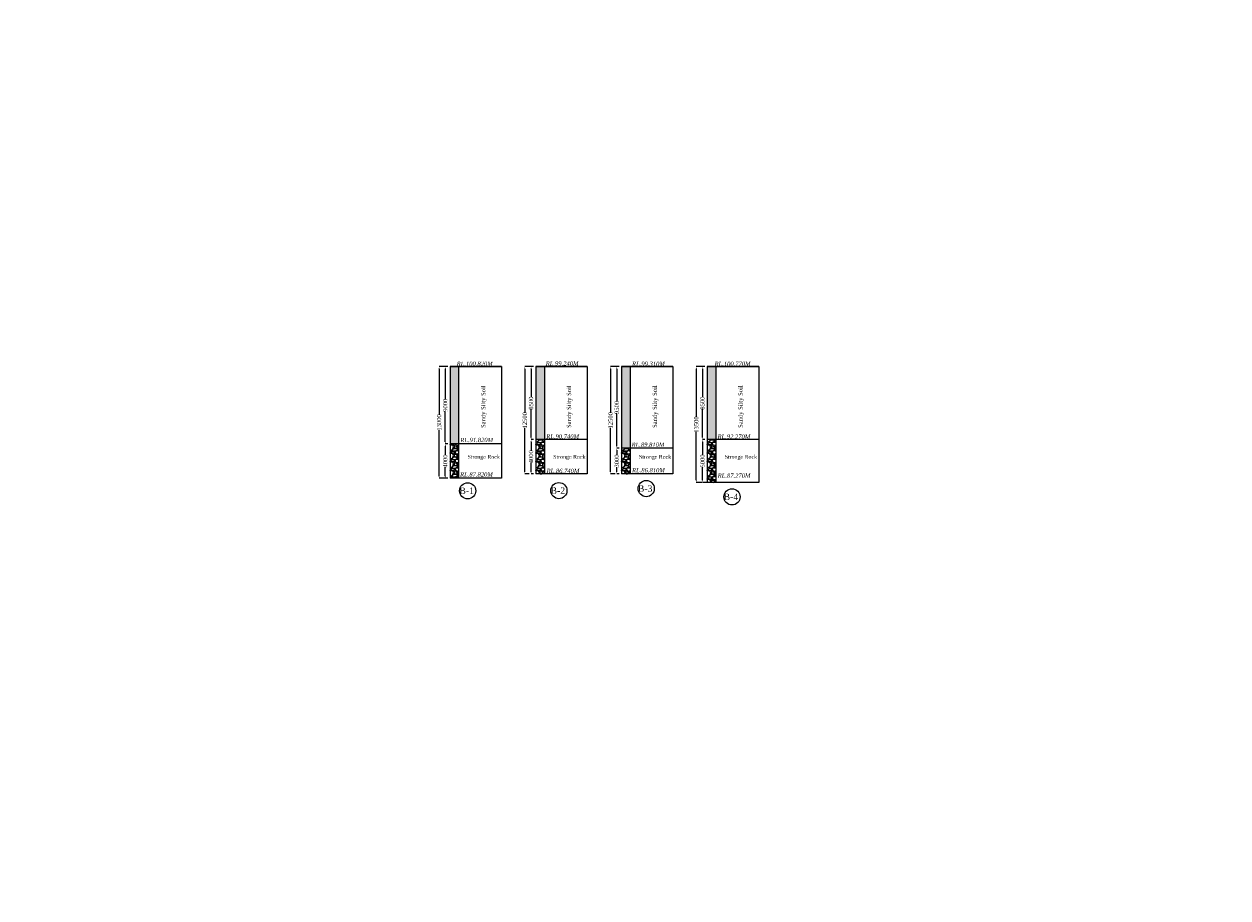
# Model space of a CAD drawing. Header units: millimetres. Extents: x -20950785 to 389010297, y -11535949 to 14056629.
# Tile 520 of 654: x 18486168 to 18766999, y -1592837 to -1389085. Entities that reach past the tile are written whole.
import ezdxf

# ---------------------------------------------------------------- set-up
doc = ezdxf.new("R2010")
doc.units = ezdxf.units.MM
doc.header["$LTSCALE"] = 60
doc.header["$MEASUREMENT"] = 0
doc.layers.add('TEXT', color=7, linetype='Continuous')
doc.styles.add('PDF Arial Bold', font='times.ttf')
doc.styles.add('style1', font='txt.shx', dxfattribs={"height": 1})
doc.dimstyles.get("Standard").update_dxf_attribs({"dimtxt": 400, "dimasz": 215, "dimexe": 0.18, "dimexo": 0.0625, "dimgap": 0.09, "dimtad": 0, "dimtih": 1, "dimtoh": 1, "dimdec": 0, "dimzin": 4, "dimdsep": 46, "dimtxsty": 'Standard', "dimblk": 'OPEN90', "dimcen": 0, "dimadec": 0, "dimazin": 1, "dimtfac": 1, "dimtdec": 0, "dimtix": 1, "dimtofl": 0, "dimtmove": 0, "dimatfit": 3, "dimldrblk": 'OPEN30', "dimfxl": 1, "dimtolj": 1, "dimtzin": 0, "dimarcsym": 0})

# ---------------------------------------------------------------- blocks, each defined once
blk = doc.blocks.new('*D3400')
at = {"color": 0, "linetype": 'Continuous', "lineweight": -2, "ltscale": 2, "transparency": 16777216}
for p, q in [((18584989, -1486964), (18584433, -1486964)), ((18584433, -1487464), (18584433, -1489525)), ((18584433, -1494464), (18584433, -1492402)), ((18584989, -1494964), (18584433, -1494964))]:
    blk.add_line(p, q, dxfattribs=at)
at = {"color": 0, "linetype": 'Continuous', "lineweight": 9, "ltscale": 2, "transparency": 16777216}
for points in [[(18584350, -1487464), (18584516, -1487464), (18584433, -1486964)], [(18584350, -1494464), (18584516, -1494464), (18584433, -1494964)]]:
    blk.add_solid(points, dxfattribs=at)
at = {"layer": 'Defpoints', "color": 0, "linetype": 'Continuous', "lineweight": 9, "ltscale": 2, "transparency": 16777216}
for p in [(18584989, -1486964), (18584433, -1494964), (18584989, -1494964)]:
    blk.add_point(p, dxfattribs=at)
at = {"color": 0, "linetype": 'Continuous', "lineweight": 9, "ltscale": 2, "transparency": 16777216, "insert": (18584433, -1490964), "char_height": 1000, "attachment_point": 5, "rotation": 90, "style": 'PDF Arial Bold'}
blk.add_mtext('\\A1;4000', dxfattribs=at)
blk = doc.blocks.new('*D3401')
at = {"color": 0, "linetype": 'Continuous', "lineweight": -2, "ltscale": 2, "transparency": 16777216}
for p, q in [((18584711, -1468964), (18582976, -1468964)), ((18582977, -1469464), (18582977, -1480231)), ((18582977, -1494464), (18582977, -1483696)), ((18584433, -1494964), (18582976, -1494964))]:
    blk.add_line(p, q, dxfattribs=at)
at = {"color": 0, "linetype": 'Continuous', "lineweight": 9, "ltscale": 2, "transparency": 16777216}
for points in [[(18582893, -1469464), (18583060, -1469464), (18582977, -1468964)], [(18582893, -1494464), (18583060, -1494464), (18582977, -1494964)]]:
    blk.add_solid(points, dxfattribs=at)
at = {"layer": 'Defpoints', "color": 0, "linetype": 'Continuous', "lineweight": 9, "ltscale": 2, "transparency": 16777216}
for p in [(18584711, -1468964), (18582977, -1494964), (18584433, -1494964)]:
    blk.add_point(p, dxfattribs=at)
at = {"color": 0, "linetype": 'Continuous', "lineweight": 9, "ltscale": 2, "transparency": 16777216, "insert": (18582977, -1481964), "char_height": 1000, "attachment_point": 5, "rotation": 90, "style": 'PDF Arial Bold'}
blk.add_mtext('\\A1;13000', dxfattribs=at)
blk = doc.blocks.new('*D3402')
at = {"color": 0, "linetype": 'Continuous', "lineweight": -2, "ltscale": 2, "transparency": 16777216}
for p, q in [((18604711, -1468964), (18602976, -1468964)), ((18602977, -1469464), (18602977, -1479731)), ((18602977, -1493464), (18602977, -1483196)), ((18604020, -1493964), (18602976, -1493964))]:
    blk.add_line(p, q, dxfattribs=at)
at = {"color": 0, "linetype": 'Continuous', "lineweight": 9, "ltscale": 2, "transparency": 16777216}
for points in [[(18602893, -1469464), (18603060, -1469464), (18602977, -1468964)], [(18602893, -1493464), (18603060, -1493464), (18602977, -1493964)]]:
    blk.add_solid(points, dxfattribs=at)
at = {"layer": 'Defpoints', "color": 0, "linetype": 'Continuous', "lineweight": 9, "ltscale": 2, "transparency": 16777216}
for p in [(18604711, -1468964), (18602977, -1493964), (18604020, -1493964)]:
    blk.add_point(p, dxfattribs=at)
at = {"color": 0, "linetype": 'Continuous', "lineweight": 9, "ltscale": 2, "transparency": 16777216, "insert": (18602977, -1481464), "char_height": 1000, "attachment_point": 5, "rotation": 90, "style": 'PDF Arial Bold'}
blk.add_mtext('\\A1;12500', dxfattribs=at)
blk = doc.blocks.new('*D3403')
at = {"color": 0, "linetype": 'Continuous', "lineweight": -2, "ltscale": 2, "transparency": 16777216}
for p, q in [((18644711, -1468964), (18642976, -1468964)), ((18642977, -1469464), (18642977, -1480731)), ((18642977, -1495464), (18642977, -1484196)), ((18644260, -1495964), (18642976, -1495964))]:
    blk.add_line(p, q, dxfattribs=at)
at = {"color": 0, "linetype": 'Continuous', "lineweight": 9, "ltscale": 2, "transparency": 16777216}
for points in [[(18642893, -1469464), (18643060, -1469464), (18642977, -1468964)], [(18642893, -1495464), (18643060, -1495464), (18642977, -1495964)]]:
    blk.add_solid(points, dxfattribs=at)
at = {"layer": 'Defpoints', "color": 0, "linetype": 'Continuous', "lineweight": 9, "ltscale": 2, "transparency": 16777216}
for p in [(18644711, -1468964), (18642977, -1495964), (18644260, -1495964)]:
    blk.add_point(p, dxfattribs=at)
at = {"color": 0, "linetype": 'Continuous', "lineweight": 9, "ltscale": 2, "transparency": 16777216, "insert": (18642977, -1482464), "char_height": 1000, "attachment_point": 5, "rotation": 90, "style": 'PDF Arial Bold'}
blk.add_mtext('\\A1;13500', dxfattribs=at)
blk = doc.blocks.new('*D3404')
at = {"color": 0, "linetype": 'Continuous', "lineweight": -2, "ltscale": 2, "transparency": 16777216}
for p, q in [((18584988, -1468964), (18584433, -1468964)), ((18584433, -1469464), (18584433, -1476542)), ((18584433, -1486464), (18584433, -1479385)), ((18584988, -1486964), (18584433, -1486964))]:
    blk.add_line(p, q, dxfattribs=at)
at = {"color": 0, "linetype": 'Continuous', "lineweight": 9, "ltscale": 2, "transparency": 16777216}
for points in [[(18584349, -1469464), (18584516, -1469464), (18584433, -1468964)], [(18584349, -1486464), (18584516, -1486464), (18584433, -1486964)]]:
    blk.add_solid(points, dxfattribs=at)
at = {"layer": 'Defpoints', "color": 0, "linetype": 'Continuous', "lineweight": 9, "ltscale": 2, "transparency": 16777216}
for p in [(18584988, -1468964), (18584433, -1486964), (18584988, -1486964)]:
    blk.add_point(p, dxfattribs=at)
at = {"color": 0, "linetype": 'Continuous', "lineweight": 9, "ltscale": 2, "transparency": 16777216, "insert": (18584433, -1477964), "char_height": 1000, "attachment_point": 5, "rotation": 90, "style": 'PDF Arial Bold'}
blk.add_mtext('\\A1;9000', dxfattribs=at)
blk = doc.blocks.new('*D3405')
at = {"color": 0, "linetype": 'Continuous', "lineweight": -2, "ltscale": 2, "transparency": 16777216}
for p, q in [((18624711, -1468964), (18622976, -1468964)), ((18622977, -1469464), (18622977, -1479731)), ((18622977, -1493464), (18622977, -1483196)), ((18624020, -1493964), (18622976, -1493964))]:
    blk.add_line(p, q, dxfattribs=at)
at = {"color": 0, "linetype": 'Continuous', "lineweight": 9, "ltscale": 2, "transparency": 16777216}
for points in [[(18622893, -1469464), (18623060, -1469464), (18622977, -1468964)], [(18622893, -1493464), (18623060, -1493464), (18622977, -1493964)]]:
    blk.add_solid(points, dxfattribs=at)
at = {"layer": 'Defpoints', "color": 0, "linetype": 'Continuous', "lineweight": 9, "ltscale": 2, "transparency": 16777216}
for p in [(18624711, -1468964), (18622977, -1493964), (18624020, -1493964)]:
    blk.add_point(p, dxfattribs=at)
at = {"color": 0, "linetype": 'Continuous', "lineweight": 9, "ltscale": 2, "transparency": 16777216, "insert": (18622977, -1481464), "char_height": 1000, "attachment_point": 5, "rotation": 90, "style": 'PDF Arial Bold'}
blk.add_mtext('\\A1;12500', dxfattribs=at)
blk = doc.blocks.new('*D3406')
at = {"color": 0, "linetype": 'Continuous', "lineweight": -2, "ltscale": 2, "transparency": 16777216}
for p, q in [((18604988, -1468964), (18604433, -1468964)), ((18604433, -1469464), (18604433, -1476058)), ((18604433, -1485464), (18604433, -1478869)), ((18604988, -1485964), (18604433, -1485964))]:
    blk.add_line(p, q, dxfattribs=at)
at = {"color": 0, "linetype": 'Continuous', "lineweight": 9, "ltscale": 2, "transparency": 16777216}
for points in [[(18604349, -1469464), (18604516, -1469464), (18604433, -1468964)], [(18604349, -1485464), (18604516, -1485464), (18604433, -1485964)]]:
    blk.add_solid(points, dxfattribs=at)
at = {"layer": 'Defpoints', "color": 0, "linetype": 'Continuous', "lineweight": 9, "ltscale": 2, "transparency": 16777216}
for p in [(18604988, -1468964), (18604433, -1485964), (18604988, -1485964)]:
    blk.add_point(p, dxfattribs=at)
at = {"color": 0, "linetype": 'Continuous', "lineweight": 9, "ltscale": 2, "transparency": 16777216, "insert": (18604433, -1477464), "char_height": 1000, "attachment_point": 5, "rotation": 90, "style": 'PDF Arial Bold'}
blk.add_mtext('\\A1;8500', dxfattribs=at)
blk = doc.blocks.new('*D3407')
at = {"color": 0, "linetype": 'Continuous', "lineweight": -2, "ltscale": 2, "transparency": 16777216}
for p, q in [((18624988, -1468964), (18624433, -1468964)), ((18624433, -1469464), (18624433, -1477042)), ((18624433, -1487464), (18624433, -1479885)), ((18624988, -1487964), (18624433, -1487964))]:
    blk.add_line(p, q, dxfattribs=at)
at = {"color": 0, "linetype": 'Continuous', "lineweight": 9, "ltscale": 2, "transparency": 16777216}
for points in [[(18624349, -1469464), (18624516, -1469464), (18624433, -1468964)], [(18624349, -1487464), (18624516, -1487464), (18624433, -1487964)]]:
    blk.add_solid(points, dxfattribs=at)
at = {"layer": 'Defpoints', "color": 0, "linetype": 'Continuous', "lineweight": 9, "ltscale": 2, "transparency": 16777216}
for p in [(18624988, -1468964), (18624433, -1487964), (18624988, -1487964)]:
    blk.add_point(p, dxfattribs=at)
at = {"color": 0, "linetype": 'Continuous', "lineweight": 9, "ltscale": 2, "transparency": 16777216, "insert": (18624433, -1478464), "char_height": 1000, "attachment_point": 5, "rotation": 90, "style": 'PDF Arial Bold'}
blk.add_mtext('\\A1;9500', dxfattribs=at)
blk = doc.blocks.new('*D3408')
at = {"color": 0, "linetype": 'Continuous', "lineweight": -2, "ltscale": 2, "transparency": 16777216}
for p, q in [((18644988, -1468964), (18644433, -1468964)), ((18644433, -1469464), (18644433, -1476058)), ((18644433, -1485464), (18644433, -1478869)), ((18644988, -1485964), (18644433, -1485964))]:
    blk.add_line(p, q, dxfattribs=at)
at = {"color": 0, "linetype": 'Continuous', "lineweight": 9, "ltscale": 2, "transparency": 16777216}
for points in [[(18644349, -1469464), (18644516, -1469464), (18644433, -1468964)], [(18644349, -1485464), (18644516, -1485464), (18644433, -1485964)]]:
    blk.add_solid(points, dxfattribs=at)
at = {"layer": 'Defpoints', "color": 0, "linetype": 'Continuous', "lineweight": 9, "ltscale": 2, "transparency": 16777216}
for p in [(18644988, -1468964), (18644433, -1485964), (18644988, -1485964)]:
    blk.add_point(p, dxfattribs=at)
at = {"color": 0, "linetype": 'Continuous', "lineweight": 9, "ltscale": 2, "transparency": 16777216, "insert": (18644433, -1477464), "char_height": 1000, "attachment_point": 5, "rotation": 90, "style": 'PDF Arial Bold'}
blk.add_mtext('\\A1;8500', dxfattribs=at)
blk = doc.blocks.new('*D3409')
at = {"color": 0, "linetype": 'Continuous', "lineweight": -2, "ltscale": 2, "transparency": 16777216}
for p, q in [((18624988, -1487964), (18624433, -1487964)), ((18624433, -1488464), (18624433, -1489543)), ((18624433, -1493464), (18624433, -1492384)), ((18624988, -1493964), (18624433, -1493964))]:
    blk.add_line(p, q, dxfattribs=at)
at = {"color": 0, "linetype": 'Continuous', "lineweight": 9, "ltscale": 2, "transparency": 16777216}
for points in [[(18624349, -1488464), (18624516, -1488464), (18624433, -1487964)], [(18624349, -1493464), (18624516, -1493464), (18624433, -1493964)]]:
    blk.add_solid(points, dxfattribs=at)
at = {"layer": 'Defpoints', "color": 0, "linetype": 'Continuous', "lineweight": 9, "ltscale": 2, "transparency": 16777216}
for p in [(18624988, -1487964), (18624433, -1493964), (18624988, -1493964)]:
    blk.add_point(p, dxfattribs=at)
at = {"color": 0, "linetype": 'Continuous', "lineweight": 9, "ltscale": 2, "transparency": 16777216, "insert": (18624433, -1490964), "char_height": 1000, "attachment_point": 5, "rotation": 90, "style": 'PDF Arial Bold'}
blk.add_mtext('\\A1;3000', dxfattribs=at)
blk = doc.blocks.new('*D3410')
at = {"color": 0, "linetype": 'Continuous', "lineweight": -2, "ltscale": 2, "transparency": 16777216}
for p, q in [((18644988, -1485964), (18644433, -1485964)), ((18644433, -1486464), (18644433, -1489548)), ((18644433, -1495464), (18644433, -1492379)), ((18645544, -1495964), (18644433, -1495964))]:
    blk.add_line(p, q, dxfattribs=at)
at = {"color": 0, "linetype": 'Continuous', "lineweight": 9, "ltscale": 2, "transparency": 16777216}
for points in [[(18644349, -1486464), (18644516, -1486464), (18644433, -1485964)], [(18644349, -1495464), (18644516, -1495464), (18644433, -1495964)]]:
    blk.add_solid(points, dxfattribs=at)
at = {"layer": 'Defpoints', "color": 0, "linetype": 'Continuous', "lineweight": 9, "ltscale": 2, "transparency": 16777216}
for p in [(18644988, -1485964), (18644433, -1495964), (18645545, -1495964)]:
    blk.add_point(p, dxfattribs=at)
at = {"color": 0, "linetype": 'Continuous', "lineweight": 9, "ltscale": 2, "transparency": 16777216, "insert": (18644433, -1490964), "char_height": 1000, "attachment_point": 5, "rotation": 90, "style": 'PDF Arial Bold'}
blk.add_mtext('\\A1;5000', dxfattribs=at)
blk = doc.blocks.new('*D3411')
at = {"color": 0, "linetype": 'Continuous', "lineweight": -2, "ltscale": 2, "transparency": 16777216}
for p, q in [((18604988, -1485964), (18604433, -1485964)), ((18604433, -1486464), (18604433, -1488525)), ((18604433, -1493464), (18604433, -1491402)), ((18604988, -1493964), (18604433, -1493964))]:
    blk.add_line(p, q, dxfattribs=at)
at = {"color": 0, "linetype": 'Continuous', "lineweight": 9, "ltscale": 2, "transparency": 16777216}
for points in [[(18604349, -1486464), (18604516, -1486464), (18604433, -1485964)], [(18604349, -1493464), (18604516, -1493464), (18604433, -1493964)]]:
    blk.add_solid(points, dxfattribs=at)
at = {"layer": 'Defpoints', "color": 0, "linetype": 'Continuous', "lineweight": 9, "ltscale": 2, "transparency": 16777216}
for p in [(18604988, -1485964), (18604433, -1493964), (18604988, -1493964)]:
    blk.add_point(p, dxfattribs=at)
at = {"color": 0, "linetype": 'Continuous', "lineweight": 9, "ltscale": 2, "transparency": 16777216, "insert": (18604433, -1489964), "char_height": 1000, "attachment_point": 5, "rotation": 90, "style": 'PDF Arial Bold'}
blk.add_mtext('\\A1;4000', dxfattribs=at)

msp = doc.modelspace()

# ---------------------------------------------------------------- hatches: boundary and pattern name
at = {"linetype": 'Continuous', "lineweight": 9, "ltscale": 2}
h = msp.add_hatch(dxfattribs=at)
h.set_pattern_fill('AR-CONC', scale=100)
h.set_pattern_definition([(50, (3109179, 253063.5), (717.260183, -62.752135), [75, -825]), (355, (3109179, 253063.5), (-138.751334, 752.192134), [60, -660]), (100.4514445, (3109238.8, 253058.3), (578.508847, 689.43999), [63.740192, -701.142112]), (46.1842, (3109179, 253263.5), (1067.24133, -165.51928), [112.5, -1237.5]), (96.6356355, (3109267.9, 253249.7), (934.661946, 974.1186), [95.61034, -1051.71376]), (351.184164, (3109179, 253263.5), (934.661945, 974.1186), [90, -990]), (21, (3109279, 253213.5), (596.907052, -402.61889), [75, -825]), (326, (3109279, 253213.5), (243.315332, 725.150045), [60, -660]), (71.4514447, (3109328.74, 253179.95), (840.222377, 322.531153), [63.74019, -701.142112]), (37.5, (3109179, 253063.5), (12.1598553, 332.893854), [0, -652, 0, -670, 0, -662.5]), (7.5, (3109179, 253063.5), (263.0695374, 394.411712), [0, -382, 0, -637, 0, -252.5]), (327.5, (3108956, 253063.5), (533.822436, -22.5548717), [0, -250, 0, -780, 0, -1035]), (317.5, (3108856, 253063.5), (583.18617, 100.104982), [0, -325, 0, -518, 0, -735])])
h.paths.add_polyline_path([(18587544.5, -1468963.5), (18585544.5, -1468963.5), (18585544.5, -1486963.5), (18587544.5, -1486963.5)])
h = msp.add_hatch(dxfattribs=at)
h.set_pattern_fill('AR-CONC', scale=100)
h.set_pattern_definition([(50, (3129179, 253063.5), (717.260183, -62.752135), [75, -825]), (355, (3129179, 253063.5), (-138.751334, 752.192134), [60, -660]), (100.4514445, (3129238.8, 253058.3), (578.508847, 689.43999), [63.740192, -701.142112]), (46.1842, (3129179, 253263.5), (1067.24133, -165.51928), [112.5, -1237.5]), (96.6356355, (3129267.9, 253249.7), (934.661946, 974.1186), [95.61034, -1051.71376]), (351.184164, (3129179, 253263.5), (934.661945, 974.1186), [90, -990]), (21, (3129279, 253213.5), (596.907052, -402.61889), [75, -825]), (326, (3129279, 253213.5), (243.315332, 725.150045), [60, -660]), (71.4514447, (3129328.74, 253179.95), (840.222377, 322.531153), [63.74019, -701.142112]), (37.5, (3129179, 253063.5), (12.1598553, 332.893854), [0, -652, 0, -670, 0, -662.5]), (7.5, (3129179, 253063.5), (263.0695374, 394.411712), [0, -382, 0, -637, 0, -252.5]), (327.5, (3128956, 253063.5), (533.822436, -22.5548717), [0, -250, 0, -780, 0, -1035]), (317.5, (3128856, 253063.5), (583.18617, 100.104982), [0, -325, 0, -518, 0, -735])])
h.paths.add_polyline_path([(18607544.5, -1468963.5), (18605544.5, -1468963.5), (18605544.5, -1485963.5), (18607544.5, -1485963.5)])
h = msp.add_hatch(dxfattribs=at)
h.set_pattern_fill('AR-CONC', scale=100)
h.set_pattern_definition([(50, (3149179, 253063.5), (717.260183, -62.752135), [75, -825]), (355, (3149179, 253063.5), (-138.751334, 752.192134), [60, -660]), (100.4514445, (3149238.8, 253058.3), (578.508847, 689.43999), [63.740192, -701.142112]), (46.1842, (3149179, 253263.5), (1067.24133, -165.51928), [112.5, -1237.5]), (96.6356355, (3149267.9, 253249.7), (934.661946, 974.1186), [95.61034, -1051.71376]), (351.184164, (3149179, 253263.5), (934.661945, 974.1186), [90, -990]), (21, (3149279, 253213.5), (596.907052, -402.61889), [75, -825]), (326, (3149279, 253213.5), (243.315332, 725.150045), [60, -660]), (71.4514447, (3149328.74, 253179.95), (840.222377, 322.531153), [63.74019, -701.142112]), (37.5, (3149179, 253063.5), (12.1598553, 332.893854), [0, -652, 0, -670, 0, -662.5]), (7.5, (3149179, 253063.5), (263.0695374, 394.411712), [0, -382, 0, -637, 0, -252.5]), (327.5, (3148956, 253063.5), (533.822436, -22.5548717), [0, -250, 0, -780, 0, -1035]), (317.5, (3148856, 253063.5), (583.18617, 100.104982), [0, -325, 0, -518, 0, -735])])
h.paths.add_polyline_path([(18627544.5, -1468963.5), (18625544.5, -1468963.5), (18625544.5, -1487963.5), (18627544.5, -1487963.5)])
h = msp.add_hatch(dxfattribs=at)
h.set_pattern_fill('AR-CONC', scale=100)
h.set_pattern_definition([(50, (3169179, 253063.5), (717.260183, -62.752135), [75, -825]), (355, (3169179, 253063.5), (-138.751334, 752.192134), [60, -660]), (100.4514445, (3169238.8, 253058.3), (578.508847, 689.43999), [63.740192, -701.142112]), (46.1842, (3169179, 253263.5), (1067.24133, -165.51928), [112.5, -1237.5]), (96.6356355, (3169267.9, 253249.7), (934.661946, 974.1186), [95.61034, -1051.71376]), (351.184164, (3169179, 253263.5), (934.661945, 974.1186), [90, -990]), (21, (3169279, 253213.5), (596.907052, -402.61889), [75, -825]), (326, (3169279, 253213.5), (243.315332, 725.150045), [60, -660]), (71.4514447, (3169328.74, 253179.95), (840.222377, 322.531153), [63.74019, -701.142112]), (37.5, (3169179, 253063.5), (12.1598553, 332.893854), [0, -652, 0, -670, 0, -662.5]), (7.5, (3169179, 253063.5), (263.0695374, 394.411712), [0, -382, 0, -637, 0, -252.5]), (327.5, (3168956, 253063.5), (533.822436, -22.5548717), [0, -250, 0, -780, 0, -1035]), (317.5, (3168856, 253063.5), (583.18617, 100.104982), [0, -325, 0, -518, 0, -735])])
h.paths.add_polyline_path([(18647544.5, -1468963.5), (18645544.5, -1468963.5), (18645544.5, -1485963.5), (18647544.5, -1485963.5)])
h = msp.add_hatch(dxfattribs=at)
h.set_pattern_fill('GRAVEL', scale=2000)
h.set_pattern_definition([(228.0127875, (3110619, 255063.5), (-16000, -18000), [269.072, -26638.1761]), (184.9697407, (3110439, 254863.5), (24000, 2000), [461.736, -45711.84952]), (132.5104471, (3109979, 254823.5), (20000, -22000), [325.576, -32232.0652]), (267.273689, (3109199, 254323.5), (2000, 40000), [420.476, -41627.11608]), (292.8336542, (3109179, 253903.5), (-10000, 24000), [412.31, -40818.74626]), (357.273689, (3109339, 253523.5), (-40000, 2000), [420.476, -41627.11608]), (37.69424047, (3109759, 253503.5), (-26000, -20000), [556.058, -55049.6971]), (72.2553284, (3110199, 253843.5), (14000, 44000), [524.976, -51972.643]), (121.4295656, (3110359, 254343.5), (-16000, 26000), [421.9, -41768.14622]), (175.2363583, (3110139, 254703.5), (22000, -2000), [481.664, -23601.52516]), (222.3974378, (3109659, 254743.5), (-24000, -22000), [622.896, -61666.75]), (138.8140748, (3111179, 254303.5), (-14000, 12000), [212.602, -21047.68963]), (171.4692344, (3111019, 254443.5), (26000, -4000), [404.474, -40043.02283]), (225, (3110619, 254503.5), (-2e-13, -2000), [282.842, -2545.58512]), (203.1985905, (3110479, 254743.5), (10000, 4000), [152.316, -15079.2302]), (291.8014095, (3110339, 254683.5), (-2000, 6000), [215.406, -10554.92361]), (30.9637565, (3110419, 254483.5), (6000, 4000), [349.858, -11312.0458]), (161.565051, (3110719, 254663.5), (4000, -2000), [252.982, -6071.57332]), (16.3895403, (3109179, 254683.5), (20000, 6000), [354.4, -35085.6903]), (70.3461759, (3109519, 254783.5), (-8000, -22000), [297.322, -29434.8155]), (293.1985905, (3110719, 255063.5), (-4000, 10000), [304.63, -14926.9162]), (343.6104597, (3110839, 254783.5), (-20000, 6000), [354.4, -35085.6903]), (339.4439548, (3109179, 253443.5), (-10000, 4000), [341.76, -16746.2475]), (294.7751406, (3109499, 253323.5), (-10000, 22000), [286.356, -28349.28613]), (66.8014095, (3110739, 253063.5), (4000, 10000), [304.63, -14926.9162]), (17.3540246, (3110859, 253343.5), (-26000, -8000), [335.262, -33190.84723]), (69.4439548, (3109759, 253063.5), (-4000, -10000), [170.88, -16917.1275]), (101.3099325, (3110619, 253063.5), (-2000, 8000), [101.98, -10096.05903]), (165.9637565, (3110599, 253163.5), (6000, -2000), [412.31, -7833.90125]), (186.00900596, (3110199, 253263.5), (20000, 2000), [382.1, -37827.84635]), (303.6900675, (3110419, 254303.5), (-2000, 4000), [288.444, -6922.65855]), (353.1572266, (3110579, 254063.5), (34000, -4000), [503.588, -49855.12525]), (60.9453959, (3111079, 254003.5), (-8000, -14000), [205.912, -20385.34828]), (90, (3111179, 254183.5), (-2000, 2000), [120, -1880]), (120.2564372, (3110159, 253323.5), (8000, -14000), [277.848, -27507.03998]), (48.0127875, (3110019, 253563.5), (16000, 18000), [538.144, -26369.1041]), (0, (3110379, 253963.5), (2000, 2000), [520, -1480]), (325.3048465, (3110899, 253963.5), (20000, -14000), [316.228, -31306.5486]), (254.054604, (3111159, 253783.5), (-2000, -8000), [291.204, -14269.01578]), (207.64597536, (3111079, 253503.5), (-38000, -20000), [474.13, -46938.94836]), (175.42607874, (3110659, 253283.5), (-26000, 2000), [501.598, -49658.14682])])
h.paths.add_polyline_path([(18587544.5, -1486963.5), (18585544.5, -1486963.5), (18585544.5, -1494963.5), (18587544.5, -1494963.5)])
h = msp.add_hatch(dxfattribs=at)
h.set_pattern_fill('GRAVEL', scale=2000)
h.set_pattern_definition([(228.0127875, (3130619, 255063.5), (-16000, -18000), [269.072, -26638.1761]), (184.9697407, (3130439, 254863.5), (24000, 2000), [461.736, -45711.84952]), (132.5104471, (3129979, 254823.5), (20000, -22000), [325.576, -32232.0652]), (267.273689, (3129199, 254323.5), (2000, 40000), [420.476, -41627.11608]), (292.8336542, (3129179, 253903.5), (-10000, 24000), [412.31, -40818.74626]), (357.273689, (3129339, 253523.5), (-40000, 2000), [420.476, -41627.11608]), (37.69424047, (3129759, 253503.5), (-26000, -20000), [556.058, -55049.6971]), (72.2553284, (3130199, 253843.5), (14000, 44000), [524.976, -51972.643]), (121.4295656, (3130359, 254343.5), (-16000, 26000), [421.9, -41768.14622]), (175.2363583, (3130139, 254703.5), (22000, -2000), [481.664, -23601.52516]), (222.3974378, (3129659, 254743.5), (-24000, -22000), [622.896, -61666.75]), (138.8140748, (3131179, 254303.5), (-14000, 12000), [212.602, -21047.68963]), (171.4692344, (3131019, 254443.5), (26000, -4000), [404.474, -40043.02283]), (225, (3130619, 254503.5), (-2e-13, -2000), [282.842, -2545.58512]), (203.1985905, (3130479, 254743.5), (10000, 4000), [152.316, -15079.2302]), (291.8014095, (3130339, 254683.5), (-2000, 6000), [215.406, -10554.92361]), (30.9637565, (3130419, 254483.5), (6000, 4000), [349.858, -11312.0458]), (161.565051, (3130719, 254663.5), (4000, -2000), [252.982, -6071.57332]), (16.3895403, (3129179, 254683.5), (20000, 6000), [354.4, -35085.6903]), (70.3461759, (3129519, 254783.5), (-8000, -22000), [297.322, -29434.8155]), (293.1985905, (3130719, 255063.5), (-4000, 10000), [304.63, -14926.9162]), (343.6104597, (3130839, 254783.5), (-20000, 6000), [354.4, -35085.6903]), (339.4439548, (3129179, 253443.5), (-10000, 4000), [341.76, -16746.2475]), (294.7751406, (3129499, 253323.5), (-10000, 22000), [286.356, -28349.28613]), (66.8014095, (3130739, 253063.5), (4000, 10000), [304.63, -14926.9162]), (17.3540246, (3130859, 253343.5), (-26000, -8000), [335.262, -33190.84723]), (69.4439548, (3129759, 253063.5), (-4000, -10000), [170.88, -16917.1275]), (101.3099325, (3130619, 253063.5), (-2000, 8000), [101.98, -10096.05903]), (165.9637565, (3130599, 253163.5), (6000, -2000), [412.31, -7833.90125]), (186.00900596, (3130199, 253263.5), (20000, 2000), [382.1, -37827.84635]), (303.6900675, (3130419, 254303.5), (-2000, 4000), [288.444, -6922.65855]), (353.1572266, (3130579, 254063.5), (34000, -4000), [503.588, -49855.12525]), (60.9453959, (3131079, 254003.5), (-8000, -14000), [205.912, -20385.34828]), (90, (3131179, 254183.5), (-2000, 2000), [120, -1880]), (120.2564372, (3130159, 253323.5), (8000, -14000), [277.848, -27507.03998]), (48.0127875, (3130019, 253563.5), (16000, 18000), [538.144, -26369.1041]), (0, (3130379, 253963.5), (2000, 2000), [520, -1480]), (325.3048465, (3130899, 253963.5), (20000, -14000), [316.228, -31306.5486]), (254.054604, (3131159, 253783.5), (-2000, -8000), [291.204, -14269.01578]), (207.64597536, (3131079, 253503.5), (-38000, -20000), [474.13, -46938.94836]), (175.42607874, (3130659, 253283.5), (-26000, 2000), [501.598, -49658.14682])])
h.paths.add_polyline_path([(18607544.5, -1485963.5), (18605544.5, -1485963.5), (18605544.5, -1493963.5), (18607544.5, -1493963.5)])
h = msp.add_hatch(dxfattribs=at)
h.set_pattern_fill('GRAVEL', scale=2000)
h.set_pattern_definition([(228.0127875, (3150619, 255063.5), (-16000, -18000), [269.072, -26638.1761]), (184.9697407, (3150439, 254863.5), (24000, 2000), [461.736, -45711.84952]), (132.5104471, (3149979, 254823.5), (20000, -22000), [325.576, -32232.0652]), (267.273689, (3149199, 254323.5), (2000, 40000), [420.476, -41627.11608]), (292.8336542, (3149179, 253903.5), (-10000, 24000), [412.31, -40818.74626]), (357.273689, (3149339, 253523.5), (-40000, 2000), [420.476, -41627.11608]), (37.69424047, (3149759, 253503.5), (-26000, -20000), [556.058, -55049.6971]), (72.2553284, (3150199, 253843.5), (14000, 44000), [524.976, -51972.643]), (121.4295656, (3150359, 254343.5), (-16000, 26000), [421.9, -41768.14622]), (175.2363583, (3150139, 254703.5), (22000, -2000), [481.664, -23601.52516]), (222.3974378, (3149659, 254743.5), (-24000, -22000), [622.896, -61666.75]), (138.8140748, (3151179, 254303.5), (-14000, 12000), [212.602, -21047.68963]), (171.4692344, (3151019, 254443.5), (26000, -4000), [404.474, -40043.02283]), (225, (3150619, 254503.5), (-2e-13, -2000), [282.842, -2545.58512]), (203.1985905, (3150479, 254743.5), (10000, 4000), [152.316, -15079.2302]), (291.8014095, (3150339, 254683.5), (-2000, 6000), [215.406, -10554.92361]), (30.9637565, (3150419, 254483.5), (6000, 4000), [349.858, -11312.0458]), (161.565051, (3150719, 254663.5), (4000, -2000), [252.982, -6071.57332]), (16.3895403, (3149179, 254683.5), (20000, 6000), [354.4, -35085.6903]), (70.3461759, (3149519, 254783.5), (-8000, -22000), [297.322, -29434.8155]), (293.1985905, (3150719, 255063.5), (-4000, 10000), [304.63, -14926.9162]), (343.6104597, (3150839, 254783.5), (-20000, 6000), [354.4, -35085.6903]), (339.4439548, (3149179, 253443.5), (-10000, 4000), [341.76, -16746.2475]), (294.7751406, (3149499, 253323.5), (-10000, 22000), [286.356, -28349.28613]), (66.8014095, (3150739, 253063.5), (4000, 10000), [304.63, -14926.9162]), (17.3540246, (3150859, 253343.5), (-26000, -8000), [335.262, -33190.84723]), (69.4439548, (3149759, 253063.5), (-4000, -10000), [170.88, -16917.1275]), (101.3099325, (3150619, 253063.5), (-2000, 8000), [101.98, -10096.05903]), (165.9637565, (3150599, 253163.5), (6000, -2000), [412.31, -7833.90125]), (186.00900596, (3150199, 253263.5), (20000, 2000), [382.1, -37827.84635]), (303.6900675, (3150419, 254303.5), (-2000, 4000), [288.444, -6922.65855]), (353.1572266, (3150579, 254063.5), (34000, -4000), [503.588, -49855.12525]), (60.9453959, (3151079, 254003.5), (-8000, -14000), [205.912, -20385.34828]), (90, (3151179, 254183.5), (-2000, 2000), [120, -1880]), (120.2564372, (3150159, 253323.5), (8000, -14000), [277.848, -27507.03998]), (48.0127875, (3150019, 253563.5), (16000, 18000), [538.144, -26369.1041]), (0, (3150379, 253963.5), (2000, 2000), [520, -1480]), (325.3048465, (3150899, 253963.5), (20000, -14000), [316.228, -31306.5486]), (254.054604, (3151159, 253783.5), (-2000, -8000), [291.204, -14269.01578]), (207.64597536, (3151079, 253503.5), (-38000, -20000), [474.13, -46938.94836]), (175.42607874, (3150659, 253283.5), (-26000, 2000), [501.598, -49658.14682])])
h.paths.add_polyline_path([(18627544.5, -1487963.5), (18625544.5, -1487963.5), (18625544.5, -1493963.5), (18627544.5, -1493963.5)])
h = msp.add_hatch(dxfattribs=at)
h.set_pattern_fill('GRAVEL', scale=2000)
h.set_pattern_definition([(228.0127875, (3170619, 255063.5), (-16000, -18000), [269.072, -26638.1761]), (184.9697407, (3170439, 254863.5), (24000, 2000), [461.736, -45711.84952]), (132.5104471, (3169979, 254823.5), (20000, -22000), [325.576, -32232.0652]), (267.273689, (3169199, 254323.5), (2000, 40000), [420.476, -41627.11608]), (292.8336542, (3169179, 253903.5), (-10000, 24000), [412.31, -40818.74626]), (357.273689, (3169339, 253523.5), (-40000, 2000), [420.476, -41627.11608]), (37.69424047, (3169759, 253503.5), (-26000, -20000), [556.058, -55049.6971]), (72.2553284, (3170199, 253843.5), (14000, 44000), [524.976, -51972.643]), (121.4295656, (3170359, 254343.5), (-16000, 26000), [421.9, -41768.14622]), (175.2363583, (3170139, 254703.5), (22000, -2000), [481.664, -23601.52516]), (222.3974378, (3169659, 254743.5), (-24000, -22000), [622.896, -61666.75]), (138.8140748, (3171179, 254303.5), (-14000, 12000), [212.602, -21047.68963]), (171.4692344, (3171019, 254443.5), (26000, -4000), [404.474, -40043.02283]), (225, (3170619, 254503.5), (-2e-13, -2000), [282.842, -2545.58512]), (203.1985905, (3170479, 254743.5), (10000, 4000), [152.316, -15079.2302]), (291.8014095, (3170339, 254683.5), (-2000, 6000), [215.406, -10554.92361]), (30.9637565, (3170419, 254483.5), (6000, 4000), [349.858, -11312.0458]), (161.565051, (3170719, 254663.5), (4000, -2000), [252.982, -6071.57332]), (16.3895403, (3169179, 254683.5), (20000, 6000), [354.4, -35085.6903]), (70.3461759, (3169519, 254783.5), (-8000, -22000), [297.322, -29434.8155]), (293.1985905, (3170719, 255063.5), (-4000, 10000), [304.63, -14926.9162]), (343.6104597, (3170839, 254783.5), (-20000, 6000), [354.4, -35085.6903]), (339.4439548, (3169179, 253443.5), (-10000, 4000), [341.76, -16746.2475]), (294.7751406, (3169499, 253323.5), (-10000, 22000), [286.356, -28349.28613]), (66.8014095, (3170739, 253063.5), (4000, 10000), [304.63, -14926.9162]), (17.3540246, (3170859, 253343.5), (-26000, -8000), [335.262, -33190.84723]), (69.4439548, (3169759, 253063.5), (-4000, -10000), [170.88, -16917.1275]), (101.3099325, (3170619, 253063.5), (-2000, 8000), [101.98, -10096.05903]), (165.9637565, (3170599, 253163.5), (6000, -2000), [412.31, -7833.90125]), (186.00900596, (3170199, 253263.5), (20000, 2000), [382.1, -37827.84635]), (303.6900675, (3170419, 254303.5), (-2000, 4000), [288.444, -6922.65855]), (353.1572266, (3170579, 254063.5), (34000, -4000), [503.588, -49855.12525]), (60.9453959, (3171079, 254003.5), (-8000, -14000), [205.912, -20385.34828]), (90, (3171179, 254183.5), (-2000, 2000), [120, -1880]), (120.2564372, (3170159, 253323.5), (8000, -14000), [277.848, -27507.03998]), (48.0127875, (3170019, 253563.5), (16000, 18000), [538.144, -26369.1041]), (0, (3170379, 253963.5), (2000, 2000), [520, -1480]), (325.3048465, (3170899, 253963.5), (20000, -14000), [316.228, -31306.5486]), (254.054604, (3171159, 253783.5), (-2000, -8000), [291.204, -14269.01578]), (207.64597536, (3171079, 253503.5), (-38000, -20000), [474.13, -46938.94836]), (175.42607874, (3170659, 253283.5), (-26000, 2000), [501.598, -49658.14682])])
h.paths.add_polyline_path([(18647544.5, -1485963.5), (18645544.5, -1485963.5), (18645544.5, -1495963.5), (18647544.5, -1495963.5)])

# ---------------------------------------------------------------- linework, layer by layer
at = {"color": 7, "linetype": 'Continuous', "lineweight": 9, "ltscale": 2}
for p, q in [((18585544.5, -1468963.5), (18597544.5, -1468963.5)), ((18585544.5, -1468963.5), (18585544.5, -1494963.5)), ((18597544.5, -1468963.5), (18585544.5, -1468963.5)), ((18587544.5, -1468963.5), (18587544.5, -1494963.5)), ((18597544.5, -1468963.5), (18597544.5, -1494963.5)), ((18605544.5, -1468963.5), (18617544.5, -1468963.5)), ((18605544.5, -1468963.5), (18605544.5, -1493963.5)), ((18617544.5, -1468963.5), (18605544.5, -1468963.5)), ((18607544.5, -1468963.5), (18607544.5, -1493963.5)), ((18617544.5, -1468963.5), (18617544.5, -1493963.5)), ((18625544.5, -1468963.5), (18637544.5, -1468963.5)), ((18625544.5, -1468963.5), (18625544.5, -1493963.5)), ((18637544.5, -1468963.5), (18625544.5, -1468963.5)), ((18627544.5, -1468963.5), (18627544.5, -1493963.5)), ((18637544.5, -1468963.5), (18637544.5, -1493963.5)), ((18645544.5, -1468963.5), (18657544.5, -1468963.5)), ((18645544.5, -1468963.5), (18645544.5, -1495963.5)), ((18657544.5, -1468963.5), (18645544.5, -1468963.5)), ((18647544.5, -1468963.5), (18647544.5, -1495963.5)), ((18657544.5, -1468963.5), (18657544.5, -1495963.5)), ((18597544.5, -1486963.5), (18585544.5, -1486963.5)), ((18617544.5, -1485963.5), (18605544.5, -1485963.5)), ((18637544.5, -1487963.5), (18625544.5, -1487963.5)), ((18657544.5, -1485963.5), (18645544.5, -1485963.5)), ((18617544.5, -1493963.5), (18605544.5, -1493963.5)), ((18637544.5, -1493963.5), (18625544.5, -1493963.5)), ((18597544.5, -1494963.5), (18585544.5, -1494963.5)), ((18657544.5, -1495963.5), (18645544.5, -1495963.5))]:
    msp.add_line(p, q, dxfattribs=at)
for centre in [(18589655.19, -1497911.72), (18610926.83, -1497864.67), (18631302.44, -1497391.28), (18651302.4, -1499327.18)]:
    msp.add_circle(centre, 1886.25, dxfattribs=at)

# ---------------------------------------------------------------- texts
at = {"linetype": 'Continuous', "lineweight": 9, "insert": (14548796.31, -1389262.61, -64476.19), "char_height": 10000, "width": 426432.7641, "attachment_point": 1, "style": 'style1'}
msp.add_mtext('\\pi37433.97777;{\\fVerdana|b0|i0|c0|p34;CONSTRUCTION OF HIGH  LEVEL BRIDGE ACROSS \\P\\pi13491.73465;KALIBEDA NALLA IN KM-2/10 ON MAKDI-HIRAPUR ROAD.\\fTimes New Roman|b0|i0|c0|p18;   }', dxfattribs=at)
at = {"linetype": 'Continuous', "lineweight": 9, "attachment_point": 1}
for s, insert, char_height, width in [('\\pi5418.09167,t45718.09167;{\\fTimes New Roman|b0|i0|c0|p18;\\L ELEVATION OF \\P\\pi2504.57329,t42804.57329;ABUTMENT ELEMENT \\P\\pi7381.21352,t47681.21352;DIRECTION}', (16645498.57, -1446630.53), 1300, 25045.2677), ('\\pi5418.09167,t45718.09167;{\\fTimes New Roman|b0|i0|c0|p18;\\L ELEVATION OF \\P\\pi2504.57329,t42804.57329;ABUTMENT ELEMENT \\P\\pi7381.21352,t47681.21352;DIRECTION}', (18214026.07, -1446365.35), 1300, 25045.2677), ('\\pi7448.80773;{\\fTimes New Roman|b0|i0|c0|p18;\\LCertified that the boring details  shown are correct.}', (16760933.17, -1455885.29), 1915.15152, 72153.3279), ('\\pi7448.80773;{\\fTimes New Roman|b0|i0|c0|p18;\\LCertified that the boring details  shown are correct.}', (18335105.21, -1457057.83), 1915.15152, 72153.3279), ('\\pi7448.80773;{\\fTimes New Roman|b0|i0|c0|p18;\\LCertified that the boring details  shown are correct.}', (12359942, -1472477.59), 1915.15152, 72153.3279), ('\\pi5418.09167,t45718.09167;{\\fTimes New Roman|b0|i0|c0|p18;\\L ELEVATION OF \\P\\pi2504.57329,t42804.57329;ABUTMENT ELEMENT \\P\\pi7381.21352,t47681.21352;DIRECTION}', (16479735.37, -1485544.48), 1300, 25045.2677), ('\\pi5418.09167,t45718.09167;{\\fTimes New Roman|b0|i0|c0|p18;\\L ELEVATION OF \\P\\pi2504.57329,t42804.57329;ABUTMENT ELEMENT \\P\\pi7381.21352,t47681.21352;DIRECTION}', (18048262.87, -1485279.3), 1300, 25045.2677), ('\\pi7448.80773;{\\fTimes New Roman|b0|i0|c0|p18;\\LCertified that the boring details  shown are correct.}', (12463812.32, -1576321.57), 1915.15152, 72153.3279), ('\\pi5418.09167,t45718.09167;{\\fTimes New Roman|b0|i0|c0|p18;\\L ELEVATION OF \\P\\pi2504.57329,t42804.57329;ABUTMENT ELEMENT \\P\\pi7381.21352,t47681.21352;DIRECTION}', (12166780.87, -1584775.46), 1300, 25045.2677), ('\\pi5418.09167,t45718.09167;{\\fTimes New Roman|b0|i0|c0|p18;\\L ELEVATION OF \\P\\pi2504.57329,t42804.57329;ABUTMENT ELEMENT \\P\\pi7381.21352,t47681.21352;DIRECTION}', (13524705.37, -1584775.46), 1300, 25045.2677), ('\\pi5418.09167,t45718.09167;{\\fTimes New Roman|b0|i0|c0|p18;\\L ELEVATION OF \\P\\pi2504.57329,t42804.57329;ABUTMENT ELEMENT \\P\\pi7381.21352,t47681.21352;DIRECTION}', (14751303.87, -1584775.46), 1300, 25045.2677)]:
    msp.add_mtext(s, dxfattribs=dict(at, insert=insert, char_height=char_height, width=width))
at = {"color": 7, "linetype": 'Continuous', "lineweight": 9, "ltscale": 2, "char_height": 1000, "width": 5796.7256, "attachment_point": 3, "style": 'PDF Arial Bold'}
for s, insert in [('{\\fTimes New Roman|b0|i1|c0|p18;RL.100.820M}', (18595487.28, -1467772.27)), ('{\\fTimes New Roman|b0|i1|c0|p18;RL.99.240M}', (18615493.71, -1467725.73)), ('{\\fTimes New Roman|b0|i1|c0|p18;RL.99.310M}', (18635640.22, -1467797.87)), ('{\\fTimes New Roman|b0|i1|c0|p18;RL.100.770M}', (18655640.22, -1467797.87)), ('{\\fTimes New Roman|b0|i1|c0|p18;RL.91.820M}', (18595571.1, -1485559.71)), ('{\\fTimes New Roman|b0|i1|c0|p18;RL.90.740M}', (18615621.72, -1484749.98)), ('{\\fTimes New Roman|b0|i1|c0|p18;RL.92.270M}', (18655571.1, -1484771.87)), ('{\\fTimes New Roman|b0|i1|c0|p18;RL.89.810M}', (18635532.05, -1486651.57)), ('{\\fTimes New Roman|b0|i1|c0|p18;RL.87.820M}', (18595512.09, -1493603.04)), ('{\\fTimes New Roman|b0|i1|c0|p18;RL.86.740M}', (18615698.51, -1492768.33)), ('{\\fTimes New Roman|b0|i1|c0|p18;RL.86.810M}', (18635631.95, -1492620.48)), ('{\\fTimes New Roman|b0|i1|c0|p18;RL.87.270M}', (18655608.89, -1493865.54))]:
    msp.add_mtext(s, dxfattribs=dict(at, insert=insert))
at = {"color": 7, "linetype": 'Continuous', "lineweight": 9, "ltscale": 2, "char_height": 1000, "attachment_point": 1, "rotation": 90, "style": 'PDF Arial Bold'}
for insert in [(18592782.09, -1483250.71), (18612782.09, -1483250.71), (18632782.09, -1483250.71), (18652782.09, -1483250.71)]:
    msp.add_mtext_dynamic_manual_height_columns('\\pt5000;Sandy Silty Soil', width=10318.2363, gutter_width=1, heights=[0], dxfattribs=dict(at, insert=insert))
at = {"color": 7, "linetype": 'Continuous', "lineweight": 9, "ltscale": 2, "char_height": 900, "attachment_point": 1, "style": 'PDF Arial Bold'}
for insert in [(18589584.75, -1489540.54), (18609584.75, -1489540.54), (18629584.75, -1489540.54), (18649584.75, -1489540.54)]:
    msp.add_mtext_dynamic_manual_height_columns('\\pi32.00393,t4532.00393,8132.00393;Stronge Rock', width=7260.1146, gutter_width=1, heights=[0], dxfattribs=dict(at, insert=insert))
at = {"color": 7, "linetype": 'Continuous', "lineweight": 9, "ltscale": 2, "char_height": 1500, "attachment_point": 3, "style": 'PDF Arial Bold'}
for s, insert in [('B-3', (18632751.52, -1496631.73)), ('B-1', (18591104.27, -1497152.17)), ('B-2', (18612375.91, -1497105.12)), ('B-4', (18652751.48, -1498567.63))]:
    msp.add_mtext(s, dxfattribs=dict(at, insert=insert))
at = {"layer": 'TEXT', "linetype": 'Continuous', "lineweight": 9, "char_height": 1300, "attachment_point": 1}
for s, insert, width in [('\\pi2427.77062;{\\fTimes New Roman|b0|i0|c0|p18;\\LELEVATION OF PIER \\P\\pi3593.74034;ALONG CURRENT \\P\\pi6498.82325;DIRECTION  }', (16681237.42, -1437821.62), 23280.4872), ('\\pi2427.77062;{\\fTimes New Roman|b0|i0|c0|p18;\\LELEVATION OF PIER \\P\\pi3593.74034;ALONG CURRENT \\P\\pi6498.82325;DIRECTION  }', (18249764.92, -1437556.44), 23280.4872), ('\\pi1974.11068;{\\fTimes New Roman|b0|i0|c0|p18;\\LELEVATION OF PIER \\P\\pi3681.82517;ALONG TRAFFIC  \\P\\pi6045.16331;DIRECTION  }', (16701879.86, -1438274.33), 22373.1673), ('\\pi1974.11068;{\\fTimes New Roman|b0|i0|c0|p18;\\LELEVATION OF PIER \\P\\pi3681.82517;ALONG TRAFFIC  \\P\\pi6045.16331;DIRECTION  }', (18270407.36, -1438009.16), 22373.1673), ('\\pi2427.77062;{\\fTimes New Roman|b0|i0|c0|p18;\\LELEVATION OF PIER \\P\\pi3593.74034;ALONG CURRENT \\P\\pi6498.82325;DIRECTION  }', (12201657.42, -1570888.18), 23280.4872), ('\\pi1974.11068;{\\fTimes New Roman|b0|i0|c0|p18;\\LELEVATION OF PIER \\P\\pi3681.82517;ALONG TRAFFIC  \\P\\pi6045.16331;DIRECTION  }', (12222299.86, -1571340.89), 22373.1673), ('\\pi2427.77062;{\\fTimes New Roman|b0|i0|c0|p18;\\LELEVATION OF PIER \\P\\pi3593.74034;ALONG CURRENT \\P\\pi6498.82325;DIRECTION  }', (13559581.92, -1570888.18), 23280.4872), ('\\pi1974.11068;{\\fTimes New Roman|b0|i0|c0|p18;\\LELEVATION OF PIER \\P\\pi3681.82517;ALONG TRAFFIC  \\P\\pi6045.16331;DIRECTION  }', (13580224.36, -1571340.89), 22373.1673), ('\\pi2427.77062;{\\fTimes New Roman|b0|i0|c0|p18;\\LELEVATION OF PIER \\P\\pi3593.74034;ALONG CURRENT \\P\\pi6498.82325;DIRECTION  }', (14786180.42, -1570888.18), 23280.4872), ('\\pi1974.11068;{\\fTimes New Roman|b0|i0|c0|p18;\\LELEVATION OF PIER \\P\\pi3681.82517;ALONG TRAFFIC  \\P\\pi6045.16331;DIRECTION  }', (14806822.86, -1571340.89), 22373.1673)]:
    msp.add_mtext(s, dxfattribs=dict(at, insert=insert, width=width))

# ---------------------------------------------------------------- dimensions: what is measured, and where the dimension line sits
at = {"color": 7, "linetype": 'Continuous', "lineweight": 9, "ltscale": 2}
for base, p1, p2, text, picture, middle in [((18582976.5, -1494963.5), (18584710.6, -1468963.5), (18584432.69, -1494963.5), '13000', '*D3401', (18582976.5, -1481963.5)), ((18584432.69, -1486963.5), (18584988.47, -1468963.5), (18584988.47, -1486963.5), '9000', '*D3404', (18584432.69, -1477963.5)), ((18602976.5, -1493963.5), (18604710.6, -1468963.5), (18604020, -1493963.5), '12500', '*D3402', (18602976.5, -1481463.5)), ((18604432.69, -1485963.5), (18604988.47, -1468963.5), (18604988.47, -1485963.5), '8500', '*D3406', (18604432.69, -1477463.5)), ((18622976.5, -1493963.5), (18624710.6, -1468963.5), (18624020, -1493963.5), '12500', '*D3405', (18622976.5, -1481463.5)), ((18624432.69, -1487963.5), (18624988.47, -1468963.5), (18624988.47, -1487963.5), '9500', '*D3407', (18624432.69, -1478463.5)), ((18642976.5, -1495963.5), (18644710.6, -1468963.5), (18644260.38, -1495963.5), '13500', '*D3403', (18642976.5, -1482463.5)), ((18644432.69, -1485963.5), (18644988.47, -1468963.5), (18644988.47, -1485963.5), '8500', '*D3408', (18644432.69, -1477463.5)), ((18584432.87, -1494963.5), (18584988.56, -1486963.5), (18584988.56, -1494963.5), '4000', '*D3400', (18584432.87, -1490963.5)), ((18604432.69, -1493963.5), (18604988.47, -1485963.5), (18604988.47, -1493963.5), '4000', '*D3411', (18604432.69, -1489963.5)), ((18624432.69, -1493963.5), (18624988.47, -1487963.5), (18624988.47, -1493963.5), '3000', '*D3409', (18624432.69, -1490963.5)), ((18644432.69, -1495963.5), (18644988.47, -1485963.5), (18645544.5, -1495963.5), '5000', '*D3410', (18644432.69, -1490963.5))]:
    dim = msp.add_linear_dim(base=base, p1=p1, p2=p2, angle=90, text=text, dimstyle='Standard', override={"dimtxt": 1000, "dimasz": 500, "dimtxsty": 'PDF Arial Bold', "dimfxl": 300}, dxfattribs=at)
    dim.commit()
    dim.dimension.update_dxf_attribs({"geometry": picture, "text_midpoint": middle, "text_rotation": 90})

doc.saveas('drawing.dxf')
